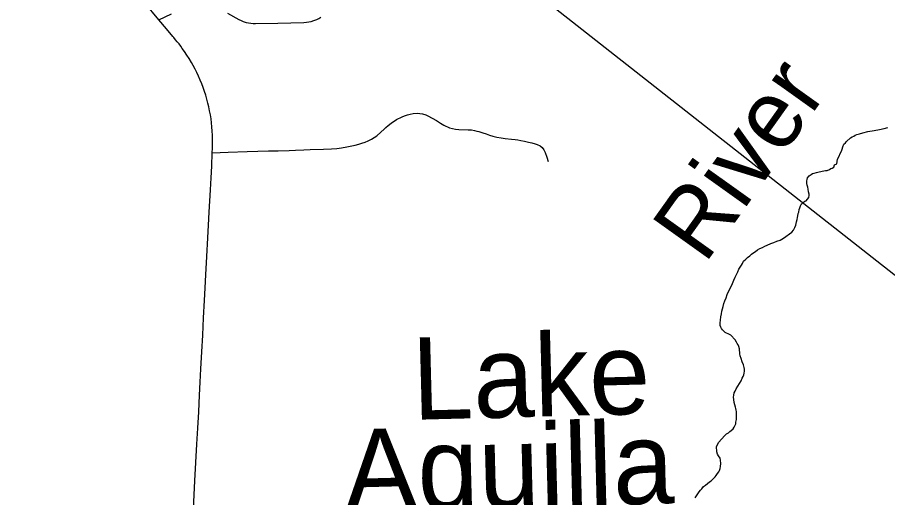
# Model space of a CAD drawing. Extents: x 103424 to 290657, y 38711 to 110967.
# Drawn here: x 214250.802 to 214251.405, y 40213.149 to 40213.481 of the extents above; entities that cross this region are included whole.
import ezdxf

# ---------------------------------------------------------------- set-up
doc = ezdxf.new("R2010")
doc.units = 0
for name, color, linetype in [('GM_X_County_Road', 7, 'Continuous'), ('GM_X_Minor_Lake_Text', 7, 'Continuous'), ('GM_X_Minor_River', 7, 'Continuous'), ('GM_X_Minor_River_Text', 7, 'Continuous'), ('GM_X_Township_Road', 7, 'Continuous'), ('SH_Text', 7, 'Continuous')]:
    doc.layers.add(name, color=color, linetype=linetype)

msp = doc.modelspace()

# ---------------------------------------------------------------- linework, layer by layer
at = {"layer": 'GM_X_County_Road'}
for points in [[(214250.91012, 40213.46778), (214250.90562, 40213.47317), (214250.90047, 40213.47933), (214250.8905, 40213.49124)], [(214250.93628, 40213.36584), (214250.9365, 40213.36995), (214250.93695, 40213.37816), (214250.93737, 40213.38741), (214250.93747, 40213.39049), (214250.93755, 40213.39681), (214250.93746, 40213.3996), (214250.93732, 40213.4024), (214250.9371, 40213.40519), (214250.93682, 40213.40798), (214250.93647, 40213.41076), (214250.93604, 40213.41353), (214250.93552, 40213.41628), (214250.93495, 40213.41902), (214250.93432, 40213.42175), (214250.93361, 40213.42446), (214250.93283, 40213.42714), (214250.93197, 40213.42982), (214250.93105, 40213.43246), (214250.93006, 40213.43508), (214250.929, 40213.43767), (214250.92788, 40213.44024), (214250.9267, 40213.44278), (214250.92544, 40213.44528), (214250.92412, 40213.44776), (214250.92301, 40213.44971), (214250.9213, 40213.45259), (214250.91979, 40213.45495), (214250.91822, 40213.45728), (214250.91661, 40213.45956), (214250.91548, 40213.46108), (214250.91434, 40213.46259), (214250.91316, 40213.46408), (214250.91198, 40213.46556), (214250.91077, 40213.46702), (214250.91012, 40213.46778)], [(214250.92429, 40213.14129), (214250.9248, 40213.15083), (214250.9253, 40213.16037), (214250.92603, 40213.17309), (214250.92676, 40213.18581), (214250.92737, 40213.19694), (214250.92797, 40213.20807), (214250.92859, 40213.21973), (214250.92907, 40213.22879), (214250.92954, 40213.23786), (214250.93015, 40213.24956), (214250.93076, 40213.26126), (214250.93138, 40213.27318), (214250.93201, 40213.2851), (214250.93247, 40213.29401), (214250.93293, 40213.30292), (214250.9336, 40213.3157), (214250.93427, 40213.32848), (214250.93473, 40213.33735), (214250.9352, 40213.34623), (214250.93605, 40213.36174), (214250.93628, 40213.36584)]]:
    msp.add_lwpolyline(points, dxfattribs=at)
at = {"layer": 'GM_X_Minor_River'}
for points in [[(214251.38226, 40213.39949), (214251.38358, 40213.40009), (214251.38528, 40213.4005), (214251.38755, 40213.40111), (214251.39114, 40213.40194), (214251.39549, 40213.40277), (214251.39928, 40213.40341), (214251.4023, 40213.40423), (214251.40495, 40213.40484)], [(214251.2897, 40213.26589), (214251.28931, 40213.26683), (214251.28891, 40213.26777), (214251.28889, 40213.26872), (214251.28888, 40213.26967), (214251.28903, 40213.27158), (214251.28937, 40213.27387), (214251.28971, 40213.27596), (214251.29006, 40213.27768), (214251.29041, 40213.2794), (214251.29095, 40213.28112), (214251.29149, 40213.28303), (214251.29221, 40213.28494), (214251.29312, 40213.28705), (214251.29384, 40213.28935), (214251.2953, 40213.2928), (214251.2964, 40213.29491), (214251.2975, 40213.29702), (214251.29841, 40213.29913), (214251.29933, 40213.30123), (214251.30024, 40213.30315), (214251.30115, 40213.30507), (214251.30188, 40213.30679), (214251.30281, 40213.30833), (214251.30354, 40213.30967), (214251.30428, 40213.31064), (214251.30501, 40213.31236), (214251.3067, 40213.31372), (214251.30782, 40213.31488), (214251.30931, 40213.31605), (214251.31062, 40213.31722), (214251.31212, 40213.31838), (214251.31344, 40213.31917), (214251.31475, 40213.32014), (214251.31644, 40213.32112), (214251.31813, 40213.32191), (214251.31983, 40213.32271), (214251.32152, 40213.3235), (214251.32397, 40213.32449), (214251.32605, 40213.32529), (214251.32812, 40213.32609), (214251.33039, 40213.32689), (214251.33264, 40213.32826), (214251.33846, 40213.33235), (214251.33957, 40213.3339), (214251.34049, 40213.33562), (214251.34121, 40213.33735), (214251.34174, 40213.33964), (214251.3421, 40213.34117), (214251.34245, 40213.3425), (214251.34262, 40213.34365), (214251.34297, 40213.34536), (214251.34333, 40213.34632), (214251.34368, 40213.34804), (214251.34404, 40213.34919), (214251.34439, 40213.35071), (214251.34513, 40213.35206), (214251.34644, 40213.35303), (214251.34738, 40213.35381), (214251.34832, 40213.35421), (214251.34944, 40213.35518), (214251.35037, 40213.35652), (214251.35053, 40213.35786), (214251.35051, 40213.35881), (214251.35011, 40213.36032), (214251.34988, 40213.36222), (214251.34948, 40213.36354), (214251.34908, 40213.36487), (214251.34886, 40213.36619), (214251.34883, 40213.3679), (214251.34901, 40213.36886), (214251.34936, 40213.37001), (214251.35048, 40213.37136), (214251.35179, 40213.37233), (214251.35273, 40213.37292), (214251.35405, 40213.37332), (214251.35556, 40213.37373), (214251.35651, 40213.37394), (214251.35746, 40213.37414), (214251.36067, 40213.37477), (214251.36181, 40213.37498), (214251.36294, 40213.37519), (214251.36464, 40213.37579), (214251.36558, 40213.37638), (214251.36652, 40213.37678), (214251.36765, 40213.37737), (214251.368, 40213.37909), (214251.3697, 40213.37969), (214251.37021, 40213.38293), (214251.37131, 40213.38504), (214251.37204, 40213.38676), (214251.37277, 40213.38849), (214251.37332, 40213.38983), (214251.37386, 40213.39136), (214251.37458, 40213.39327), (214251.37552, 40213.39424), (214251.37626, 40213.3952), (214251.37906, 40213.39773), (214251.38019, 40213.39832), (214251.38132, 40213.39891), (214251.38226, 40213.39949)], [(214251.27168, 40213.14864), (214251.27241, 40213.14998), (214251.27333, 40213.15152), (214251.27426, 40213.15287), (214251.27519, 40213.15402), (214251.27612, 40213.15499), (214251.27742, 40213.15654), (214251.27873, 40213.15751), (214251.28004, 40213.15867), (214251.28154, 40213.15965), (214251.28267, 40213.16043), (214251.2836, 40213.1614), (214251.28453, 40213.16237), (214251.28547, 40213.16314), (214251.28621, 40213.16411), (214251.28714, 40213.16545), (214251.28788, 40213.16661), (214251.28843, 40213.16757), (214251.28897, 40213.16891), (214251.28914, 40213.17024), (214251.28929, 40213.17234), (214251.28906, 40213.1748), (214251.28884, 40213.17613), (214251.28768, 40213.17763), (214251.28708, 40213.17895), (214251.28668, 40213.18047), (214251.28647, 40213.1816), (214251.28625, 40213.18293), (214251.28643, 40213.18388), (214251.28697, 40213.1856), (214251.28789, 40213.18714), (214251.29199, 40213.19159), (214251.29329, 40213.19294), (214251.29461, 40213.19373), (214251.29554, 40213.1945), (214251.29648, 40213.19528), (214251.29779, 40213.19645), (214251.29852, 40213.1976), (214251.29908, 40213.19856), (214251.29962, 40213.1999), (214251.29979, 40213.20105), (214251.30014, 40213.20295), (214251.30029, 40213.20486), (214251.30026, 40213.20657), (214251.30023, 40213.20828), (214251.30002, 40213.20941), (214251.29981, 40213.21036), (214251.29941, 40213.2115), (214251.29901, 40213.21301), (214251.2986, 40213.21471), (214251.29837, 40213.21661), (214251.29815, 40213.21832), (214251.29832, 40213.21965), (214251.29867, 40213.22137), (214251.29922, 40213.22252), (214251.29995, 40213.22405), (214251.30105, 40213.22597), (214251.30216, 40213.22771), (214251.30346, 40213.22963), (214251.30419, 40213.23135), (214251.30473, 40213.23269), (214251.30528, 40213.23366), (214251.30545, 40213.2348), (214251.30562, 40213.23632), (214251.30578, 40213.23766), (214251.30557, 40213.23879), (214251.30497, 40213.24068), (214251.30417, 40213.24276), (214251.30337, 40213.24503), (214251.30277, 40213.24692), (214251.30255, 40213.24825), (214251.30253, 40213.24939), (214251.30232, 40213.25052), (214251.3023, 40213.25166), (214251.3017, 40213.25336), (214251.3013, 40213.2545), (214251.30072, 40213.25544), (214251.30013, 40213.25638), (214251.29934, 40213.25789), (214251.29624, 40213.26125), (214251.29529, 40213.26161), (214251.29433, 40213.26217), (214251.29337, 40213.26253), (214251.29241, 40213.26308), (214251.29145, 40213.26402), (214251.29048, 40213.26495), (214251.2897, 40213.26589)]]:
    msp.add_lwpolyline(points, dxfattribs=at)
at = {"layer": 'GM_X_Township_Road'}
for points in [[(214250.90047, 40213.47933), (214250.90919, 40213.4834)], [(214250.94795, 40213.48389), (214250.95579, 40213.47959), (214250.95728, 40213.47884), (214250.95879, 40213.4782), (214250.96076, 40213.47755), (214250.96237, 40213.47716), (214250.96398, 40213.47688), (214250.96564, 40213.47671), (214250.9673, 40213.47666), (214250.98283, 40213.47707), (214250.99181, 40213.4773), (214251.0008, 40213.47753), (214251.00246, 40213.47764), (214251.00409, 40213.47786), (214251.00572, 40213.47819), (214251.00772, 40213.47876), (214251.00963, 40213.4795), (214251.01113, 40213.48022), (214251.01257, 40213.48103)], [(214250.93737, 40213.38741), (214250.94845, 40213.38772), (214250.96143, 40213.38817), (214250.97634, 40213.38857), (214250.98304, 40213.38875), (214250.99061, 40213.38896), (214250.99492, 40213.38913), (214251.00065, 40213.38935), (214251.0052, 40213.38952), (214251.01437, 40213.38987), (214251.01988, 40213.39008), (214251.02347, 40213.3904), (214251.02676, 40213.39079), (214251.0304, 40213.39136), (214251.03399, 40213.39207), (214251.03632, 40213.39268), (214251.03885, 40213.39327), (214251.04087, 40213.394), (214251.04324, 40213.39479), (214251.04517, 40213.39559), (214251.04747, 40213.3967), (214251.0495, 40213.39795), (214251.05121, 40213.39909), (214251.05392, 40213.40149), (214251.05624, 40213.40364), (214251.05752, 40213.40478), (214251.05911, 40213.40619), (214251.0611, 40213.40778), (214251.06485, 40213.41033), (214251.06868, 40213.41225), (214251.07051, 40213.41297), (214251.07258, 40213.41361), (214251.07442, 40213.41408), (214251.07641, 40213.4144), (214251.07912, 40213.41464), (214251.08295, 40213.41432), (214251.08515, 40213.41354), (214251.08661, 40213.41297), (214251.08952, 40213.41129), (214251.09244, 40213.40962), (214251.09537, 40213.40783), (214251.09754, 40213.40651), (214251.10153, 40213.40467), (214251.1036, 40213.40404), (214251.10567, 40213.40364), (214251.10806, 40213.40348), (214251.11452, 40213.40332), (214251.11676, 40213.40324), (214251.11891, 40213.40284), (214251.12043, 40213.40237), (214251.12194, 40213.40196), (214251.12457, 40213.40117), (214251.12696, 40213.40037), (214251.12916, 40213.39963), (214251.13159, 40213.39893), (214251.13438, 40213.39821), (214251.13741, 40213.39764), (214251.14004, 40213.39726), (214251.14442, 40213.39678), (214251.14707, 40213.39651), (214251.14881, 40213.3963), (214251.15102, 40213.39594), (214251.15351, 40213.39542), (214251.15628, 40213.39477), (214251.15862, 40213.39415), (214251.16077, 40213.39351), (214251.16229, 40213.39295), (214251.1642, 40213.39207), (214251.16579, 40213.39096), (214251.16691, 40213.38937), (214251.16771, 40213.38745), (214251.16882, 40213.38425), (214251.16986, 40213.38123)]]:
    msp.add_lwpolyline(points, dxfattribs=at)
at = {"layer": 'SH_Text'}
msp.add_line((214234.64719, 40226.47703), (214265.04189, 40202.58867), dxfattribs=at)

# ---------------------------------------------------------------- texts
at = {"layer": 'GM_X_Minor_Lake_Text'}
for s, height, rotation, p in [('Lake', 0.056855, 1.49447, (214251.07624, 40213.20262)), ('Aquilla', 0.056856, 1.49488, (214251.02929, 40213.13904))]:
    msp.add_text(s, height=height, rotation=rotation, dxfattribs=at).set_placement(p)
at = {"layer": 'GM_X_Minor_River_Text'}
msp.add_text('River', height=0.047382, rotation=54.49708, dxfattribs=at).set_placement((214251.27819, 40213.30968))

doc.saveas('drawing.dxf')
